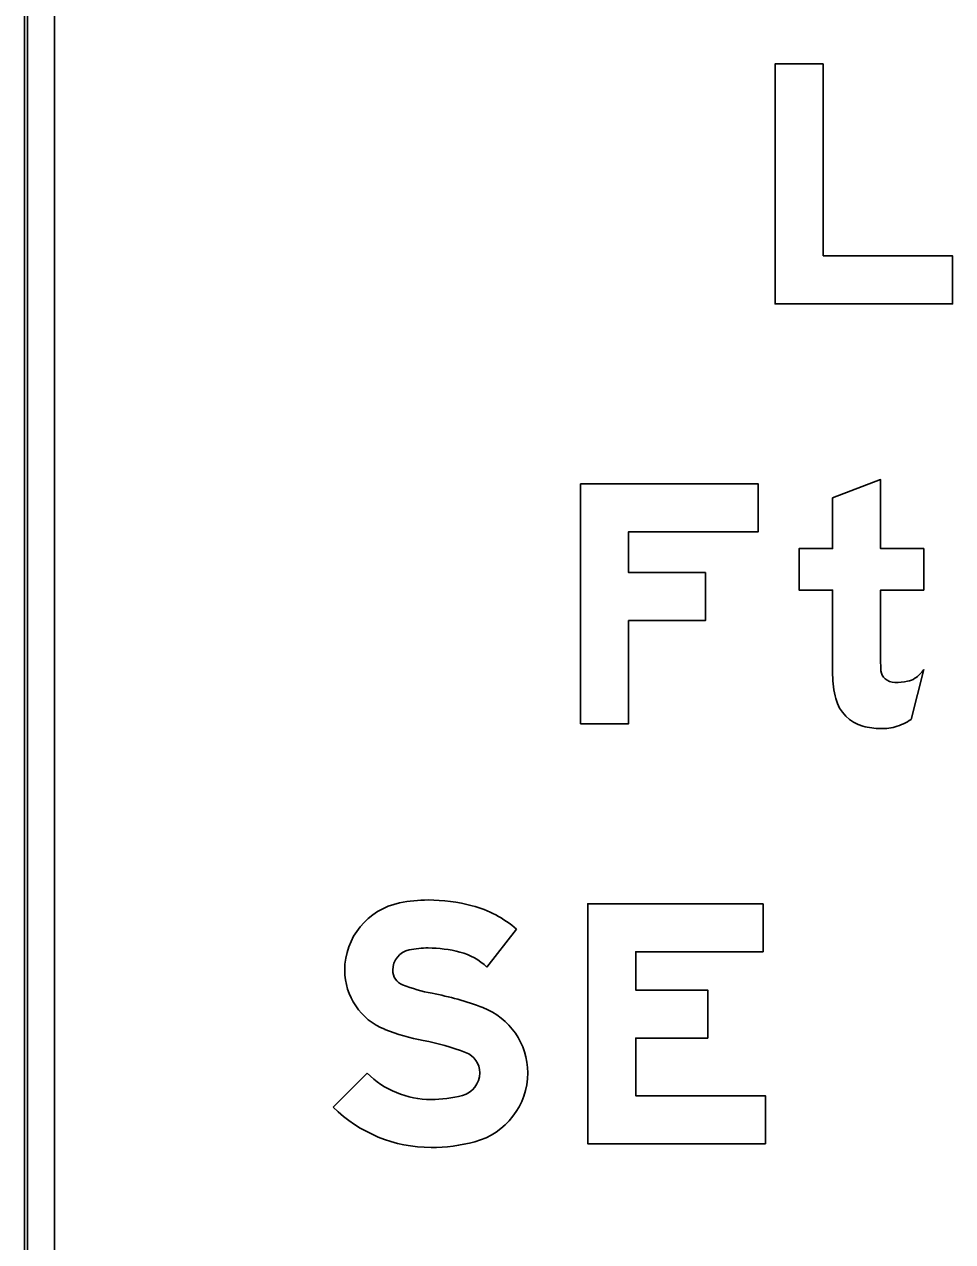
# Model space of a CAD drawing. Extents: x 2149961 to 2150220, y 145114 to 145240.
# Drawn here: x 2149983.43 to 2149988.59, y 145219.73 to 145226.49 of the extents above; entities that cross this region are included whole.
import ezdxf

# ---------------------------------------------------------------- set-up
doc = ezdxf.new("R2010")
doc.units = 0
for name, color, linetype in [('GSBWFILL', 7, 'Continuous'), ('GSCOLORFILL', 7, 'Continuous'), ('GSOUTLINE', 7, 'Continuous')]:
    doc.layers.add(name, color=color, linetype=linetype)

msp = doc.modelspace()

# ---------------------------------------------------------------- linework, layer by layer
at = {"layer": 'GSBWFILL'}
for p, q in [((2149983.4295, 145232.2619), (2149983.4295, 145217.7619)), ((2149983.5962, 145217.7619), (2149983.5962, 145232.2619)), ((2149988.3553, 145222.6283), (2149988.4255, 145222.9043))]:
    msp.add_line(p, q, dxfattribs=at)
for points in [[(2149987.8655, 145225.2035), (2149988.5855, 145225.2035), (2149988.5855, 145224.9369), (2149987.5989, 145224.9369), (2149987.5989, 145226.2702), (2149987.8655, 145226.2702)], [(2149986.5189, 145223.9369), (2149987.5055, 145223.9369), (2149987.5055, 145223.6702), (2149986.7855, 145223.6702), (2149986.7855, 145223.4435), (2149987.2122, 145223.4435), (2149987.2122, 145223.1769), (2149986.7855, 145223.1769), (2149986.7855, 145222.6035), (2149986.5189, 145222.6035)], [(2149987.5322, 145221.6035), (2149987.5322, 145221.3369), (2149986.8255, 145221.3369), (2149986.8255, 145221.1235), (2149987.2255, 145221.1235), (2149987.2255, 145220.8569), (2149986.8255, 145220.8569), (2149986.8255, 145220.5369), (2149987.5455, 145220.5369), (2149987.5455, 145220.2702), (2149986.5589, 145220.2702), (2149986.5589, 145221.6035)]]:
    msp.add_lwpolyline(points, close=True, dxfattribs=at)
for points in [[(2149988.1855, 145222.9569), (2149988.1855, 145223.3469), (2149988.4255, 145223.3469), (2149988.4255, 145223.5769), (2149988.1855, 145223.5769), (2149988.1855, 145223.9602), (2149987.9189, 145223.859), (2149987.9189, 145223.5769), (2149987.7322, 145223.5769), (2149987.7322, 145223.3469), (2149987.9189, 145223.3469), (2149987.9189, 145222.8763)], [(2149985.9989, 145221.2516), (2149986.1639, 145221.462)], [(2149985.3333, 145220.662), (2149985.1456, 145220.4727)]]:
    msp.add_lwpolyline(points, dxfattribs=at)
for centre, major_axis, start_param, end_param in [((2149989.8548, 145222.9569), (0, 1.6693), 1.570796, 1.606005), ((2149988.4363, 145222.8763), (0, 0.5174), 1.570796, 1.830698), ((2149988.2621, 145222.9111), (0, 0.0767), 1.74085, 2.407828), ((2149988.2645, 145222.9138), (0, 0.0803), 2.407828, 3.141593), ((2149988.3186, 145222.9381), (0, 0.1), 3.310762, 3.756278), ((2149988.25, 145223.0352), (0, 0.2189), 3.756278, 4.071638), ((2149988.2645, 145223.2546), (0, 0.4211), 3.141593, 3.310762), ((2149988.1456, 145222.799), (0, 0.2167), 1.830698, 2.869526), ((2149988.1855, 145222.942), (0, 0.3651), 2.869526, 3.141593), ((2149988.2053, 145222.7942), (0, 0.2167), 3.205734, 3.427755), ((2149988.1769, 145222.8906), (0, 0.3172), 3.427755, 3.738844), ((2149988.1855, 145223.1027), (0, 0.5258), 3.141593, 3.205734), ((2149985.5909, 145221.2343), (0, 0.382), 0.202758, 1.570796), ((2149985.6722, 145220.8391), (0, 0.7855), 0, 0.202758), ((2149985.6722, 145220.6613), (0, 0.9632), 6.026234, 6.283185), ((2149985.7615, 145221.0015), (0, 0.6115), 5.565152, 6.026234), ((2149985.5909, 145221.2343), (0, 0.1153), 0.202758, 1.570796), ((2149985.6722, 145220.8391), (0, 0.5188), 0, 0.202758), ((2149985.6722, 145220.6613), (0, 0.6965), 6.026234, 6.283185), ((2149985.7615, 145221.0015), (0, 0.3448), 5.523837, 6.026234), ((2149985.5628, 145221.2343), (0, 0.3538), 1.570796, 2.761249), ((2149985.5628, 145221.2343), (0, 0.0872), 1.570796, 2.761249), ((2149985.8534, 145221.9611), (0, 0.8699), 2.761249, 2.95744), ((2149985.3969, 145219.5101), (0, 1.6233), 5.918637, 6.099033), ((2149985.8371, 145220.6638), (0, 0.3885), 4.712389, 5.918637), ((2149985.8534, 145221.9611), (0, 1.1366), 2.761249, 2.95744), ((2149985.3969, 145219.5101), (0, 1.3566), 5.918637, 6.099033), ((2149985.8371, 145220.6638), (0, 0.1218), 4.712389, 5.918637), ((2149985.6884, 145221.0203), (0, 0.5044), 2.360607, 3.141593), ((2149985.8294, 145220.6638), (0, 0.1295), 3.401517, 4.712389), ((2149985.8294, 145220.6638), (0, 0.3961), 3.401517, 4.712389), ((2149985.6884, 145221.1941), (0, 0.6782), 3.141593, 3.401517), ((2149985.6884, 145221.0203), (0, 0.7711), 2.360607, 3.141593), ((2149985.6884, 145221.1941), (0, 0.9449), 3.141593, 3.401517)]:
    msp.add_ellipse(centre, major_axis=major_axis, ratio=0.999994, start_param=start_param, end_param=end_param, dxfattribs=at)
at = {"layer": 'GSCOLORFILL'}
for p, q in [((2149983.4295, 145232.2619), (2149983.4295, 145217.7619)), ((2149983.4295, 145232.2619), (2149983.4295, 145217.7619)), ((2149983.4295, 145232.2619), (2149983.4295, 145217.7619)), ((2149983.4462, 145217.7619), (2149983.4462, 145232.2619)), ((2149983.5962, 145217.7619), (2149983.5962, 145232.2619)), ((2149988.3553, 145222.6283), (2149988.4255, 145222.9043))]:
    msp.add_line(p, q, dxfattribs=at)
for points in [[(2149987.8655, 145225.2035), (2149988.5855, 145225.2035), (2149988.5855, 145224.9369), (2149987.5989, 145224.9369), (2149987.5989, 145226.2702), (2149987.8655, 145226.2702)], [(2149986.5189, 145223.9369), (2149987.5055, 145223.9369), (2149987.5055, 145223.6702), (2149986.7855, 145223.6702), (2149986.7855, 145223.4435), (2149987.2122, 145223.4435), (2149987.2122, 145223.1769), (2149986.7855, 145223.1769), (2149986.7855, 145222.6035), (2149986.5189, 145222.6035)], [(2149987.5322, 145221.6035), (2149987.5322, 145221.3369), (2149986.8255, 145221.3369), (2149986.8255, 145221.1235), (2149987.2255, 145221.1235), (2149987.2255, 145220.8569), (2149986.8255, 145220.8569), (2149986.8255, 145220.5369), (2149987.5455, 145220.5369), (2149987.5455, 145220.2702), (2149986.5589, 145220.2702), (2149986.5589, 145221.6035)]]:
    msp.add_lwpolyline(points, close=True, dxfattribs=at)
for points in [[(2149988.1855, 145222.9569), (2149988.1855, 145223.3469), (2149988.4255, 145223.3469), (2149988.4255, 145223.5769), (2149988.1855, 145223.5769), (2149988.1855, 145223.9602), (2149987.9189, 145223.859), (2149987.9189, 145223.5769), (2149987.7322, 145223.5769), (2149987.7322, 145223.3469), (2149987.9189, 145223.3469), (2149987.9189, 145222.8763)], [(2149985.9989, 145221.2516), (2149986.1639, 145221.462)], [(2149985.3333, 145220.662), (2149985.1456, 145220.4727)]]:
    msp.add_lwpolyline(points, dxfattribs=at)
for centre, major_axis, start_param, end_param in [((2149989.8548, 145222.9569), (0, 1.6693), 1.570796, 1.606005), ((2149988.4363, 145222.8763), (0, 0.5174), 1.570796, 1.830698), ((2149988.2621, 145222.9111), (0, 0.0767), 1.74085, 2.407828), ((2149988.2645, 145222.9138), (0, 0.0803), 2.407828, 3.141593), ((2149988.3186, 145222.9381), (0, 0.1), 3.310762, 3.756278), ((2149988.25, 145223.0352), (0, 0.2189), 3.756278, 4.071638), ((2149988.2645, 145223.2546), (0, 0.4211), 3.141593, 3.310762), ((2149988.1456, 145222.799), (0, 0.2167), 1.830698, 2.869526), ((2149988.1855, 145222.942), (0, 0.3651), 2.869526, 3.141593), ((2149988.2053, 145222.7942), (0, 0.2167), 3.205734, 3.427755), ((2149988.1769, 145222.8906), (0, 0.3172), 3.427755, 3.738844), ((2149988.1855, 145223.1027), (0, 0.5258), 3.141593, 3.205734), ((2149985.5909, 145221.2343), (0, 0.382), 0.202758, 1.570796), ((2149985.6722, 145220.8391), (0, 0.7855), 0, 0.202758), ((2149985.6722, 145220.6613), (0, 0.9632), 6.026234, 6.283185), ((2149985.7615, 145221.0015), (0, 0.6115), 5.565152, 6.026234), ((2149985.5909, 145221.2343), (0, 0.1153), 0.202758, 1.570796), ((2149985.6722, 145220.8391), (0, 0.5188), 0, 0.202758), ((2149985.6722, 145220.6613), (0, 0.6965), 6.026234, 6.283185), ((2149985.7615, 145221.0015), (0, 0.3448), 5.523837, 6.026234), ((2149985.5628, 145221.2343), (0, 0.3538), 1.570796, 2.761249), ((2149985.5628, 145221.2343), (0, 0.0872), 1.570796, 2.761249), ((2149985.8534, 145221.9611), (0, 0.8699), 2.761249, 2.95744), ((2149985.3969, 145219.5101), (0, 1.6233), 5.918637, 6.099033), ((2149985.8371, 145220.6638), (0, 0.3885), 4.712389, 5.918637), ((2149985.8534, 145221.9611), (0, 1.1366), 2.761249, 2.95744), ((2149985.3969, 145219.5101), (0, 1.3566), 5.918637, 6.099033), ((2149985.8371, 145220.6638), (0, 0.1218), 4.712389, 5.918637), ((2149985.6884, 145221.0203), (0, 0.5044), 2.360607, 3.141593), ((2149985.8294, 145220.6638), (0, 0.1295), 3.401517, 4.712389), ((2149985.8294, 145220.6638), (0, 0.3961), 3.401517, 4.712389), ((2149985.6884, 145221.1941), (0, 0.6782), 3.141593, 3.401517), ((2149985.6884, 145221.0203), (0, 0.7711), 2.360607, 3.141593), ((2149985.6884, 145221.1941), (0, 0.9449), 3.141593, 3.401517)]:
    msp.add_ellipse(centre, major_axis=major_axis, ratio=0.999994, start_param=start_param, end_param=end_param, dxfattribs=at)
at = {"layer": 'GSOUTLINE'}
for p, q in [((2149983.4295, 145232.2619), (2149983.4295, 145217.7619)), ((2149983.5962, 145232.2619), (2149983.5962, 145217.7619)), ((2149988.3553, 145222.6283), (2149988.4255, 145222.9043))]:
    msp.add_line(p, q, dxfattribs=at)
for points in [[(2149987.8655, 145225.2035), (2149988.5855, 145225.2035), (2149988.5855, 145224.9369), (2149987.5989, 145224.9369), (2149987.5989, 145226.2702), (2149987.8655, 145226.2702)], [(2149986.5189, 145223.9369), (2149987.5055, 145223.9369), (2149987.5055, 145223.6702), (2149986.7855, 145223.6702), (2149986.7855, 145223.4435), (2149987.2122, 145223.4435), (2149987.2122, 145223.1769), (2149986.7855, 145223.1769), (2149986.7855, 145222.6035), (2149986.5189, 145222.6035)], [(2149987.5322, 145221.6035), (2149987.5322, 145221.3369), (2149986.8255, 145221.3369), (2149986.8255, 145221.1235), (2149987.2255, 145221.1235), (2149987.2255, 145220.8569), (2149986.8255, 145220.8569), (2149986.8255, 145220.5369), (2149987.5455, 145220.5369), (2149987.5455, 145220.2702), (2149986.5589, 145220.2702), (2149986.5589, 145221.6035)]]:
    msp.add_lwpolyline(points, close=True, dxfattribs=at)
for points in [[(2149988.1855, 145222.9569), (2149988.1855, 145223.3469), (2149988.4255, 145223.3469), (2149988.4255, 145223.5769), (2149988.1855, 145223.5769), (2149988.1855, 145223.9602), (2149987.9189, 145223.859), (2149987.9189, 145223.5769), (2149987.7322, 145223.5769), (2149987.7322, 145223.3469), (2149987.9189, 145223.3469), (2149987.9189, 145222.8763)], [(2149985.9989, 145221.2516), (2149986.1639, 145221.462)], [(2149985.3333, 145220.662), (2149985.1456, 145220.4727)]]:
    msp.add_lwpolyline(points, dxfattribs=at)
for centre, major_axis, start_param, end_param in [((2149989.8548, 145222.9569), (0, 1.6693), 1.570796, 1.606005), ((2149988.4363, 145222.8763), (0, 0.5174), 1.570796, 1.830698), ((2149988.2621, 145222.9111), (0, 0.0767), 1.74085, 2.407828), ((2149988.2645, 145222.9138), (0, 0.0803), 2.407828, 3.141593), ((2149988.3186, 145222.9381), (0, 0.1), 3.310762, 3.756278), ((2149988.25, 145223.0352), (0, 0.2189), 3.756278, 4.071638), ((2149988.2645, 145223.2546), (0, 0.4211), 3.141593, 3.310762), ((2149988.1456, 145222.799), (0, 0.2167), 1.830698, 2.869526), ((2149988.1855, 145222.942), (0, 0.3651), 2.869526, 3.141593), ((2149988.2053, 145222.7942), (0, 0.2167), 3.205734, 3.427755), ((2149988.1769, 145222.8906), (0, 0.3172), 3.427755, 3.738844), ((2149988.1855, 145223.1027), (0, 0.5258), 3.141593, 3.205734), ((2149985.5909, 145221.2343), (0, 0.382), 0.202758, 1.570796), ((2149985.6722, 145220.8391), (0, 0.7855), 0, 0.202758), ((2149985.6722, 145220.6613), (0, 0.9632), 6.026234, 6.283185), ((2149985.7615, 145221.0015), (0, 0.6115), 5.565152, 6.026234), ((2149985.5909, 145221.2343), (0, 0.1153), 0.202758, 1.570796), ((2149985.6722, 145220.8391), (0, 0.5188), 0, 0.202758), ((2149985.6722, 145220.6613), (0, 0.6965), 6.026234, 6.283185), ((2149985.7615, 145221.0015), (0, 0.3448), 5.523837, 6.026234), ((2149985.5628, 145221.2343), (0, 0.3538), 1.570796, 2.761249), ((2149985.5628, 145221.2343), (0, 0.0872), 1.570796, 2.761249), ((2149985.8534, 145221.9611), (0, 0.8699), 2.761249, 2.95744), ((2149985.3969, 145219.5101), (0, 1.6233), 5.918637, 6.099033), ((2149985.8371, 145220.6638), (0, 0.3885), 4.712389, 5.918637), ((2149985.8534, 145221.9611), (0, 1.1366), 2.761249, 2.95744), ((2149985.3969, 145219.5101), (0, 1.3566), 5.918637, 6.099033), ((2149985.8371, 145220.6638), (0, 0.1218), 4.712389, 5.918637), ((2149985.6884, 145221.0203), (0, 0.5044), 2.360607, 3.141593), ((2149985.8294, 145220.6638), (0, 0.1295), 3.401517, 4.712389), ((2149985.8294, 145220.6638), (0, 0.3961), 3.401517, 4.712389), ((2149985.6884, 145221.1941), (0, 0.6782), 3.141593, 3.401517), ((2149985.6884, 145221.0203), (0, 0.7711), 2.360607, 3.141593), ((2149985.6884, 145221.1941), (0, 0.9449), 3.141593, 3.401517)]:
    msp.add_ellipse(centre, major_axis=major_axis, ratio=0.999994, start_param=start_param, end_param=end_param, dxfattribs=at)

doc.saveas('drawing.dxf')
